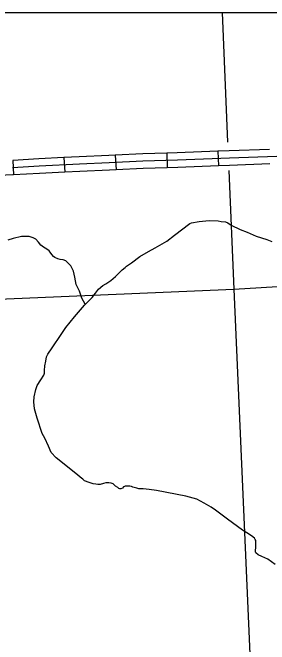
# Model space of a CAD drawing. Extents: x 1720274 to 1751788, y 372074 to 391887.
# Drawn here: x 1737987 to 1738404, y 380788 to 381816 of the extents above; entities that cross this region are included whole.
import ezdxf

# ---------------------------------------------------------------- set-up
doc = ezdxf.new("R2010")
doc.units = 0
for name, color, linetype in [('Level 32', 7, 'Continuous'), ('Level 35', 7, 'Continuous'), ('Level 5', 7, 'Continuous'), ('R_Draft', 7, 'Continuous')]:
    doc.layers.add(name, color=color, linetype=linetype)

msp = doc.modelspace()

# ---------------------------------------------------------------- linework, layer by layer
at = {"layer": 'Level 32'}
for p, q in [((1738320.3, 381590.4), (1738321.2, 381566.7)), ((1738070.1, 381580.1), (1738071.3, 381556.4)), ((1738153.5, 381584), (1738154.7, 381560.3)), ((1738237.1, 381587.4), (1738237.8, 381563.7)), ((1737986.8, 381575.7), (1737988.1, 381552))]:
    msp.add_line(p, q, dxfattribs=at)
for points in [[(1738320.3, 381590.4), (1738254.1, 381587.9), (1738237.1, 381587.4)], [(1738403.7, 381593.4), (1738338.4, 381591), (1738320.3, 381590.4)], [(1738415.8, 381582), (1738338.8, 381579.2), (1738254.5, 381576.1), (1738198.4, 381574.4), (1738143.7, 381571.6), (1738095.1, 381569.5), (1738029.7, 381566.1), (1737986.5, 381563.8)], [(1738070.1, 381580.1), (1738029.1, 381578), (1737986.8, 381575.7)], [(1738153.5, 381584), (1738143.2, 381583.5), (1738094.6, 381581.3), (1738070.1, 381580.1)], [(1738237.1, 381587.4), (1738198, 381586.2), (1738153.5, 381584)], [(1738404.6, 381569.8), (1738339.2, 381567.3), (1738321.2, 381566.7)], [(1738154.7, 381560.3), (1738144.3, 381559.8), (1738095.7, 381557.7), (1738071.3, 381556.4)], [(1738237.8, 381563.7), (1738198.9, 381562.5), (1738154.7, 381560.3)], [(1738321.2, 381566.7), (1738254.9, 381564.2), (1738237.8, 381563.7)], [(1737988.1, 381552), (1737987.1, 381552), (1737963.8, 381550.9), (1737944.4, 381550.2), (1737929.1, 381549.9)], [(1738071.3, 381556.4), (1738030.3, 381554.3), (1737988.1, 381552)]]:
    msp.add_lwpolyline(points, dxfattribs=at)
at = {"layer": 'Level 35'}
for points in [[(1738171.7, 381403.3), (1738179.9, 381408.7), (1738193.3, 381419), (1738207.3, 381427.2), (1738218.4, 381433.6), (1738237.1, 381444.1), (1738249.7, 381453.9), (1738274.4, 381473.1), (1738277.1, 381474.1), (1738289.8, 381476.3), (1738305.8, 381477.7), (1738320.7, 381477.3), (1738325.5, 381476.4), (1738332.4, 381475.8), (1738336.2, 381474.2), (1738341.6, 381470.3), (1738356.5, 381463), (1738367.7, 381458.7), (1738382.2, 381452.6), (1738399.4, 381446.8), (1738407.7, 381443.5)], [(1738104.6, 381341.6), (1738099.1, 381351.5), (1738095.2, 381362.7), (1738090.1, 381373.9), (1738088, 381385.4), (1738085.8, 381395.5), (1738081.5, 381403.8), (1738076.4, 381408.9), (1738073.2, 381412.1), (1738068.9, 381414), (1738064.2, 381414.3), (1738060.2, 381415.4), (1738055.2, 381417.6), (1738053, 381419.4), (1738050.5, 381422.6), (1738047.9, 381426.2), (1738046.1, 381428.4), (1738042.2, 381431.3), (1738037.1, 381434.2), (1738032.8, 381437.8), (1738028.5, 381442.8), (1738024.5, 381447.2), (1738020.2, 381449.7), (1738013.7, 381451.8), (1738008.3, 381451.8), (1738001.4, 381451.8), (1737987.4, 381448.6), (1737978.7, 381445.7)], [(1738146, 381380.1), (1738153.9, 381386.7), (1738164.4, 381397.5), (1738169.3, 381401.4), (1738171.7, 381403.3)], [(1738413.4, 380917.8), (1738401, 380926.6), (1738391.7, 380931.2), (1738385.5, 380933.6), (1738381.6, 380937.2), (1738381.4, 380938.4), (1738381.4, 380941.3), (1738381.6, 380945.1), (1738381.9, 380950.5), (1738381.9, 380954.5), (1738381.6, 380957.1), (1738380.9, 380958.9), (1738379.4, 380961.1), (1738375, 380964.9), (1738367.3, 380969.4), (1738360, 380973.9), (1738336, 380991.9), (1738316.4, 381006.5), (1738309.1, 381011.5), (1738298, 381017.9), (1738285.9, 381024.2), (1738268.2, 381029.3), (1738220.2, 381038.4), (1738208.5, 381040.2), (1738199, 381040.9), (1738194.3, 381040.9), (1738191.5, 381041.2), (1738188.5, 381042.1), (1738186.1, 381042.6), (1738182, 381044), (1738180, 381044.7), (1738176.9, 381045.3), (1738173.7, 381045.3), (1738169.5, 381045.4), (1738168.3, 381045.1), (1738166.7, 381044.3), (1738165, 381042.1), (1738162.6, 381041.2), (1738161, 381041.2), (1738159.4, 381041.8), (1738157.5, 381043.5), (1738153.9, 381045.7), (1738152.1, 381047.3), (1738150.2, 381049.1), (1738146.6, 381050.4), (1738142.9, 381051), (1738137.9, 381051), (1738134.4, 381050.1), (1738129, 381048.2), (1738125.2, 381048.1), (1738122, 381048.6), (1738117.8, 381049.4), (1738111.1, 381051.6), (1738103.5, 381054.3), (1738100.7, 381056.7), (1738096.3, 381059.9), (1738092.1, 381063.8), (1738087.4, 381067.7), (1738073.2, 381078.9), (1738057.3, 381091.8), (1738049.6, 381100.1), (1738045, 381110.5), (1738038.8, 381123.6), (1738034.8, 381131.1), (1738026.6, 381156.4), (1738022.4, 381171.2), (1738021.4, 381183), (1738021.7, 381191), (1738024.3, 381202.7), (1738026.5, 381209.6), (1738032.6, 381218.8), (1738037.6, 381226.4), (1738038.5, 381229.6), (1738038.5, 381233.9), (1738039.2, 381241.2), (1738040.5, 381249.1), (1738042, 381256), (1738043.7, 381260.3), (1738051, 381270.7), (1738065.6, 381292.1), (1738073.4, 381303.9), (1738087.5, 381321.2), (1738103.3, 381340), (1738115.7, 381352.7), (1738121.4, 381359.8), (1738126.4, 381365.9), (1738133.1, 381371.9), (1738137.9, 381374.7), (1738146, 381380.1)]]:
    msp.add_lwpolyline(points, dxfattribs=at)
at = {"layer": 'Level 5'}
for points in [[(1738327, 381816.1), (1738335.9, 381605.3)], [(1738337.8, 381559.3), (1738346, 381366.1)], [(1738346, 381366.1), (1738497.3, 381375.5)], [(1737963.1, 381350), (1738346, 381366.1)], [(1738346, 381366.1), (1738374.2, 380722.8)]]:
    msp.add_lwpolyline(points, dxfattribs=at)
at = {"layer": 'R_Draft'}
msp.add_lwpolyline([(1729990.7, 381816.1), (1741847.6, 381816.1), (1741847.6, 374371.3), (1729990.7, 374371.3)], close=True, dxfattribs=at)

doc.saveas('drawing.dxf')
